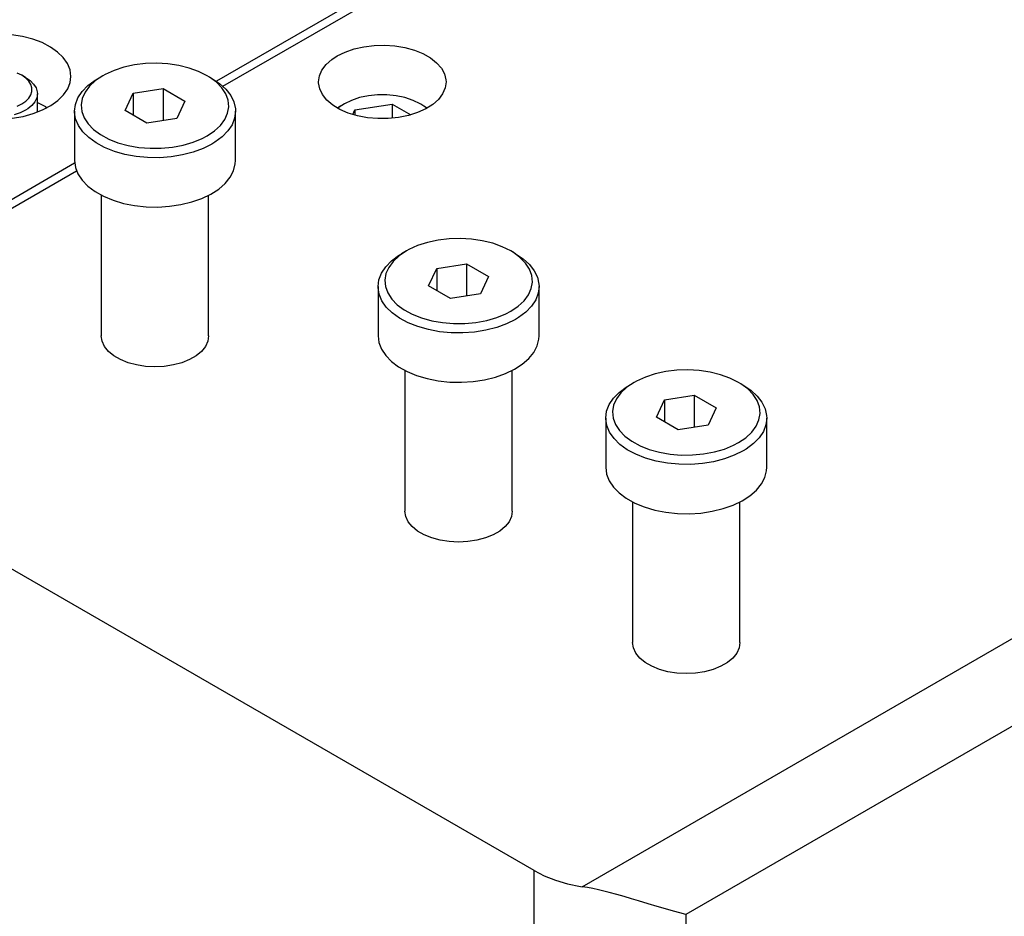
# Model space of a CAD drawing. Header units: inches. Extents: x 3 to 289, y 4 to 291.
# Tile 432 of 634: x 41.14 to 45.72, y 264.79 to 268.96. Entities that reach past the tile are written whole.
import ezdxf

# ---------------------------------------------------------------- set-up
doc = ezdxf.new("R2010")
doc.units = ezdxf.units.IN
doc.header["$LTSCALE"] = 0.5
doc.header["$MEASUREMENT"] = 0
doc.layers.add('DIE', color=7, linetype='Continuous')

msp = doc.modelspace()

# ---------------------------------------------------------------- linework, layer by layer
at = {"layer": 'DIE', "color": 9, "linetype": 'Continuous'}
for p, q in [((44.5018, 270.0881), (42.0548, 268.6753)), ((42.0848, 268.6518), (44.5105, 270.0523)), ((41.1509, 268.8842), (41.1005, 268.8924)), ((41.1987, 268.8717), (41.1509, 268.8842)), ((41.2425, 268.8552), (41.1987, 268.8717)), ((41.2815, 268.8349), (41.2425, 268.8552)), ((41.3147, 268.8116), (41.2815, 268.8349)), ((42.6546, 268.8117), (42.6963, 268.8261)), ((42.6963, 268.8261), (42.7417, 268.8364)), ((42.7417, 268.8364), (42.7893, 268.8423)), ((42.7893, 268.8423), (42.8379, 268.8436)), ((42.8379, 268.8436), (42.8863, 268.8403)), ((42.8863, 268.8403), (42.933, 268.8325)), ((42.933, 268.8325), (42.977, 268.8203)), ((41.3414, 268.7855), (41.3147, 268.8116)), ((41.3609, 268.7574), (41.3414, 268.7855)), ((42.5922, 268.7769), (42.6174, 268.7935)), ((42.6174, 268.7935), (42.6546, 268.8117)), ((42.977, 268.8203), (43.0169, 268.8042)), ((43.0169, 268.8042), (43.0517, 268.7845)), ((43.0517, 268.7845), (43.0804, 268.7619)), ((41.3728, 268.728), (41.3609, 268.7574)), ((42.5463, 268.7276), (42.5658, 268.7533)), ((42.5658, 268.7533), (42.5922, 268.7769)), ((43.0804, 268.7619), (43.1024, 268.7368)), ((43.1024, 268.7368), (43.117, 268.7099)), ((41.3768, 268.6978), (41.3728, 268.728)), ((41.3733, 268.6695), (41.3768, 268.6978)), ((42.5305, 268.6723), (42.5345, 268.7003)), ((42.5345, 268.7003), (42.5463, 268.7276)), ((43.117, 268.7099), (43.1237, 268.6821)), ((41.3619, 268.6399), (41.3733, 268.6695)), ((42.5305, 268.6686), (42.5305, 268.6723)), ((42.5356, 268.6406), (42.5305, 268.6686)), ((43.1202, 268.6443), (43.1083, 268.617)), ((43.1242, 268.6723), (43.1202, 268.6443)), ((43.1237, 268.6821), (43.1242, 268.6723)), ((41.3166, 268.5856), (41.3428, 268.6117)), ((41.3428, 268.6117), (41.3619, 268.6399)), ((42.5485, 268.6135), (42.5356, 268.6406)), ((42.5689, 268.588), (42.5485, 268.6135)), ((43.1083, 268.617), (43.0889, 268.5912)), ((41.2206, 268.5768), (41.258, 268.5577)), ((41.245, 268.5416), (41.2837, 268.562)), ((41.258, 268.5577), (41.2667, 268.5522)), ((41.2837, 268.562), (41.3166, 268.5856)), ((42.5962, 268.5647), (42.5689, 268.588)), ((42.6298, 268.5443), (42.5962, 268.5647)), ((43.0624, 268.5676), (43.0297, 268.5468)), ((43.0889, 268.5912), (43.0624, 268.5676)), ((41.1036, 268.5036), (41.1539, 268.512)), ((41.1539, 268.512), (41.2014, 268.5248)), ((41.2014, 268.5248), (41.245, 268.5416)), ((42.6687, 268.5274), (42.6298, 268.5443)), ((42.7118, 268.5144), (42.6687, 268.5274)), ((42.7581, 268.5056), (42.7118, 268.5144)), ((42.8062, 268.5013), (42.7581, 268.5056)), ((42.9028, 268.5065), (42.8549, 268.5016)), ((42.9488, 268.5159), (42.9028, 268.5065)), ((42.9914, 268.5294), (42.9488, 268.5159)), ((43.0297, 268.5468), (42.9914, 268.5294)), ((42.8549, 268.5016), (42.8062, 268.5013)), ((41.394, 268.2938), (38.5493, 266.6515)), ((39.6454, 267.2434), (41.4027, 268.258)), ((41.5222, 267.4643), (41.5184, 267.4894)), ((41.5335, 267.44), (41.5222, 267.4643)), ((42.0146, 267.4643), (42.0034, 267.44)), ((42.0184, 267.4894), (42.0146, 267.4643)), ((41.5519, 267.4172), (41.5335, 267.44)), ((41.5769, 267.3966), (41.5519, 267.4172)), ((41.985, 267.4172), (41.96, 267.3966)), ((42.0034, 267.44), (41.985, 267.4172)), ((41.6077, 267.3788), (41.5769, 267.3966)), ((41.6434, 267.3644), (41.6077, 267.3788)), ((41.6829, 267.3538), (41.6434, 267.3644)), ((41.8934, 267.3644), (41.8539, 267.3538)), ((41.9291, 267.3788), (41.8934, 267.3644)), ((41.96, 267.3966), (41.9291, 267.3788)), ((41.725, 267.3473), (41.6829, 267.3538)), ((41.7684, 267.3451), (41.725, 267.3473)), ((41.8119, 267.3473), (41.7684, 267.3451)), ((41.8539, 267.3538), (41.8119, 267.3473)), ((43.5344, 264.9981), (39.6454, 267.2434)), ((42.9365, 266.6478), (42.9327, 266.6729)), ((43.4327, 266.6729), (43.4289, 266.6478)), ((42.9477, 266.6235), (42.9365, 266.6478)), ((42.9662, 266.6007), (42.9477, 266.6235)), ((43.4176, 266.6235), (43.3992, 266.6007)), ((43.4289, 266.6478), (43.4176, 266.6235)), ((42.9911, 266.5801), (42.9662, 266.6007)), ((43.022, 266.5623), (42.9911, 266.5801)), ((43.3742, 266.5801), (43.3434, 266.5623)), ((43.3992, 266.6007), (43.3742, 266.5801)), ((43.0577, 266.5479), (43.022, 266.5623)), ((43.0972, 266.5373), (43.0577, 266.5479)), ((43.1392, 266.5308), (43.0972, 266.5373)), ((43.2682, 266.5373), (43.2261, 266.5308)), ((43.3077, 266.5479), (43.2682, 266.5373)), ((43.3434, 266.5623), (43.3077, 266.5479)), ((43.1827, 266.5286), (43.1392, 266.5308)), ((43.2261, 266.5308), (43.1827, 266.5286)), ((43.9971, 266.0355), (43.9933, 266.0605)), ((44.0084, 266.0112), (43.9971, 266.0355)), ((44.4895, 266.0355), (44.4782, 266.0112)), ((44.4933, 266.0605), (44.4895, 266.0355)), ((44.0268, 265.9884), (44.0084, 266.0112)), ((44.0518, 265.9678), (44.0268, 265.9884)), ((44.4598, 265.9884), (44.4348, 265.9678)), ((44.4782, 266.0112), (44.4598, 265.9884)), ((44.0826, 265.95), (44.0518, 265.9678)), ((44.1183, 265.9355), (44.0826, 265.95)), ((44.1578, 265.9249), (44.1183, 265.9355)), ((44.3683, 265.9355), (44.3288, 265.9249)), ((44.404, 265.95), (44.3683, 265.9355)), ((44.4348, 265.9678), (44.404, 265.95)), ((44.1999, 265.9184), (44.1578, 265.9249)), ((44.2433, 265.9162), (44.1999, 265.9184)), ((44.2867, 265.9184), (44.2433, 265.9162)), ((44.3288, 265.9249), (44.2867, 265.9184)), ((43.5344, 264.9981), (43.5819, 264.974)), ((43.5819, 264.974), (43.6342, 264.9535)), ((43.6342, 264.9535), (43.6906, 264.937)), ((43.6906, 264.937), (43.7501, 264.9247)), ((43.7501, 264.9247), (43.7586, 264.9234)), ((43.7835, 264.9191), (43.7586, 264.9234)), ((43.8086, 264.9142), (43.7835, 264.9191)), ((43.8338, 264.9086), (43.8086, 264.9142)), ((43.8588, 264.9027), (43.8338, 264.9086)), ((43.8834, 264.8964), (43.8588, 264.9027)), ((43.9193, 264.8868), (43.8834, 264.8964)), ((43.9544, 264.8769), (43.9193, 264.8868)), ((43.9884, 264.8669), (43.9544, 264.8769)), ((44.0213, 264.8571), (43.9884, 264.8669)), ((44.0655, 264.8438), (44.0213, 264.8571)), ((44.1074, 264.8312), (44.0655, 264.8438)), ((44.1468, 264.8196), (44.1074, 264.8312)), ((44.1837, 264.8091), (44.1468, 264.8196)), ((44.2133, 264.801), (44.1837, 264.8091)), ((44.241, 264.7941), (44.2133, 264.801)), ((44.2415, 264.794), (44.241, 264.7941))]:
    msp.add_line(p, q, dxfattribs=at)
at = {"layer": 'DIE', "color": 136, "linetype": 'Continuous'}
for p, q in [((41.6235, 268.741), (41.5778, 268.7262)), ((41.6725, 268.7516), (41.6235, 268.741)), ((41.7238, 268.7578), (41.6725, 268.7516)), ((41.7762, 268.7595), (41.7238, 268.7578)), ((41.8283, 268.7565), (41.7762, 268.7595)), ((41.8791, 268.749), (41.8283, 268.7565)), ((41.9273, 268.7371), (41.8791, 268.749)), ((41.9717, 268.7211), (41.9273, 268.7371)), ((41.4891, 268.68), (41.5033, 268.6886)), ((41.5254, 268.7014), (41.4913, 268.6784)), ((41.5254, 268.7014), (41.5033, 268.6886)), ((41.5365, 268.7075), (41.5254, 268.7014)), ((41.5778, 268.7262), (41.5365, 268.7075)), ((42.0115, 268.7014), (41.9717, 268.7211)), ((42.0336, 268.6886), (42.0115, 268.7014)), ((42.0222, 268.6949), (42.0115, 268.7014)), ((42.0545, 268.6711), (42.0222, 268.6949)), ((42.0336, 268.6886), (42.0694, 268.6647)), ((41.4289, 268.6274), (41.4557, 268.655)), ((41.4636, 268.6527), (41.443, 268.6249)), ((41.4557, 268.655), (41.4891, 268.68)), ((41.4913, 268.6784), (41.4636, 268.6527)), ((41.6664, 268.62), (41.8058, 268.6415)), ((41.8058, 268.6415), (41.9079, 268.5826)), ((41.8058, 268.6415), (41.8058, 268.4921)), ((42.0801, 268.6447), (42.0545, 268.6711)), ((42.0694, 268.6647), (42.0988, 268.638)), ((42.0985, 268.6164), (42.0801, 268.6447)), ((41.3974, 268.5671), (41.4093, 268.5979)), ((41.4093, 268.5979), (41.4289, 268.6274)), ((41.4299, 268.5956), (41.4248, 268.5655)), ((41.443, 268.6249), (41.4299, 268.5956)), ((41.629, 268.5395), (41.6664, 268.62)), ((41.6664, 268.62), (41.6664, 268.5179)), ((42.1093, 268.5868), (42.0985, 268.6164)), ((42.0988, 268.638), (42.1211, 268.6092)), ((42.1211, 268.6092), (42.1359, 268.5788)), ((41.3934, 268.5355), (41.3974, 268.5671)), ((41.4248, 268.5655), (41.4276, 268.5353)), ((41.9079, 268.5826), (41.8705, 268.5021)), ((42.1069, 268.5265), (42.1121, 268.5566)), ((42.1121, 268.5566), (42.1093, 268.5868)), ((42.1359, 268.5788), (42.1429, 268.5474)), ((41.3934, 268.5355), (41.3934, 268.3059)), ((41.3935, 268.5315), (41.3934, 268.5355)), ((41.3985, 268.5), (41.3935, 268.5315)), ((41.4276, 268.5353), (41.4383, 268.5057)), ((41.4383, 268.5057), (41.4568, 268.4774)), ((41.7311, 268.4806), (41.629, 268.5395)), ((42.0939, 268.4972), (42.1069, 268.5265)), ((42.1394, 268.504), (42.1276, 268.4732)), ((42.1434, 268.5355), (42.1394, 268.504)), ((42.1429, 268.5474), (42.1434, 268.5355)), ((42.1434, 268.3059), (42.1434, 268.5355)), ((41.4114, 268.4693), (41.3985, 268.5)), ((41.4319, 268.44), (41.4114, 268.4693)), ((41.4568, 268.4774), (41.4824, 268.451)), ((41.8705, 268.5021), (41.7311, 268.4806)), ((42.0456, 268.4437), (42.0733, 268.4694)), ((42.0733, 268.4694), (42.0939, 268.4972)), ((42.1276, 268.4732), (42.108, 268.4437)), ((41.4596, 268.4127), (41.4319, 268.44)), ((41.4939, 268.3881), (41.4596, 268.4127)), ((41.4824, 268.451), (41.5147, 268.4272)), ((41.5147, 268.4272), (41.5529, 268.4064)), ((41.9887, 268.4087), (42.0115, 268.4207)), ((42.0115, 268.4207), (42.0456, 268.4437)), ((42.0812, 268.4161), (42.0478, 268.3911)), ((42.108, 268.4437), (42.0812, 268.4161)), ((41.534, 268.3666), (41.4939, 268.3881)), ((41.5791, 268.3487), (41.534, 268.3666)), ((41.5529, 268.4064), (41.5961, 268.3893)), ((41.5961, 268.3893), (41.6433, 268.3762)), ((41.6433, 268.3762), (41.6935, 268.3674)), ((41.6935, 268.3674), (41.7453, 268.363)), ((41.7977, 268.3633), (41.8494, 268.3682)), ((41.8494, 268.3682), (41.8993, 268.3775)), ((41.8993, 268.3775), (41.9461, 268.3911)), ((41.9461, 268.3911), (41.9887, 268.4087)), ((42.0336, 268.3824), (41.9922, 268.3618)), ((42.0478, 268.3911), (42.0336, 268.3824)), ((41.6282, 268.3347), (41.5791, 268.3487)), ((41.6803, 268.3251), (41.6282, 268.3347)), ((41.7343, 268.3199), (41.6803, 268.3251)), ((41.789, 268.3194), (41.7343, 268.3199)), ((41.7453, 268.363), (41.7977, 268.3633)), ((41.8433, 268.3234), (41.789, 268.3194)), ((41.896, 268.3319), (41.8433, 268.3234)), ((41.946, 268.3448), (41.896, 268.3319)), ((41.9922, 268.3618), (41.946, 268.3448)), ((41.3934, 268.3059), (41.3974, 268.2744)), ((41.3974, 268.2744), (41.4093, 268.2435)), ((42.1344, 268.2587), (42.1424, 268.29)), ((42.1424, 268.29), (42.1434, 268.3059)), ((41.4093, 268.2435), (41.4289, 268.214)), ((42.0954, 268.1998), (42.1186, 268.2284)), ((42.1186, 268.2284), (42.1344, 268.2587)), ((41.4289, 268.214), (41.4557, 268.1865)), ((41.4557, 268.1865), (41.4891, 268.1614)), ((42.0651, 268.1735), (42.0954, 268.1998)), ((41.4891, 268.1614), (41.5285, 268.1395)), ((41.5184, 268.1445), (41.5184, 267.4894)), ((41.5285, 268.1395), (41.573, 268.1211)), ((41.9865, 268.1298), (42.0286, 268.15)), ((42.0184, 267.4894), (42.0184, 268.1445)), ((42.0286, 268.15), (42.0651, 268.1735)), ((41.573, 268.1211), (41.6217, 268.1067)), ((41.6217, 268.1067), (41.6735, 268.0964)), ((41.6735, 268.0964), (41.7273, 268.0907)), ((41.7273, 268.0907), (41.782, 268.0895)), ((41.782, 268.0895), (41.8364, 268.093)), ((41.8364, 268.093), (41.8894, 268.101)), ((41.8894, 268.101), (41.9398, 268.1133)), ((41.9398, 268.1133), (41.9865, 268.1298)), ((42.992, 267.9097), (42.9507, 267.8911)), ((43.0377, 267.9245), (42.992, 267.9097)), ((43.0868, 267.9351), (43.0377, 267.9245)), ((43.1381, 267.9413), (43.0868, 267.9351)), ((43.1904, 267.943), (43.1381, 267.9413)), ((43.2425, 267.94), (43.1904, 267.943)), ((43.2933, 267.9325), (43.2425, 267.94)), ((43.3415, 267.9206), (43.2933, 267.9325)), ((43.386, 267.9046), (43.3415, 267.9206)), ((42.8699, 267.8385), (42.9033, 267.8635)), ((42.9055, 267.8619), (42.8778, 267.8362)), ((42.9033, 267.8635), (42.9175, 267.8721)), ((42.9396, 267.8849), (42.9055, 267.8619)), ((42.9396, 267.8849), (42.9175, 267.8721)), ((42.9507, 267.8911), (42.9396, 267.8849)), ((43.4257, 267.8849), (43.386, 267.9046)), ((43.4478, 267.8721), (43.4257, 267.8849)), ((43.4364, 267.8785), (43.4257, 267.8849)), ((43.4687, 267.8546), (43.4364, 267.8785)), ((43.4478, 267.8721), (43.4836, 267.8482)), ((42.8431, 267.8109), (42.8699, 267.8385)), ((42.8778, 267.8362), (42.8572, 267.8084)), ((43.0806, 267.8035), (43.22, 267.8251)), ((43.22, 267.8251), (43.3221, 267.7661)), ((43.22, 267.8251), (43.22, 267.6756)), ((43.4943, 267.8283), (43.4687, 267.8546)), ((43.4836, 267.8482), (43.513, 267.8216)), ((43.5128, 267.7999), (43.4943, 267.8283)), ((43.513, 267.8216), (43.5353, 267.7927)), ((42.8117, 267.7506), (42.8236, 267.7814)), ((42.8236, 267.7814), (42.8431, 267.8109)), ((42.8442, 267.7791), (42.839, 267.749)), ((42.8572, 267.8084), (42.8442, 267.7791)), ((43.0432, 267.723), (43.0806, 267.8035)), ((43.0806, 267.8035), (43.0806, 267.7014)), ((43.5235, 267.7703), (43.5128, 267.7999)), ((43.5263, 267.7401), (43.5235, 267.7703)), ((43.5353, 267.7927), (43.5501, 267.7623)), ((42.8077, 267.719), (42.8117, 267.7506)), ((42.839, 267.749), (42.8418, 267.7188)), ((43.3221, 267.7661), (43.2847, 267.6856)), ((43.5212, 267.71), (43.5263, 267.7401)), ((43.5501, 267.7623), (43.5571, 267.7309)), ((43.5571, 267.7309), (43.5577, 267.719)), ((42.8077, 267.719), (42.8077, 267.4894)), ((42.8077, 267.715), (42.8077, 267.719)), ((42.8127, 267.6835), (42.8077, 267.715)), ((42.8256, 267.6528), (42.8127, 267.6835)), ((42.8418, 267.7188), (42.8526, 267.6892)), ((42.8526, 267.6892), (42.871, 267.6609)), ((43.1453, 267.6641), (43.0432, 267.723)), ((43.2847, 267.6856), (43.1453, 267.6641)), ((43.4875, 267.6529), (43.5081, 267.6807)), ((43.5081, 267.6807), (43.5212, 267.71)), ((43.5537, 267.6875), (43.5418, 267.6567)), ((43.5577, 267.719), (43.5537, 267.6875)), ((43.5577, 267.4894), (43.5577, 267.719)), ((42.8461, 267.6235), (42.8256, 267.6528)), ((42.871, 267.6609), (42.8966, 267.6345)), ((42.8966, 267.6345), (42.9289, 267.6107)), ((43.4598, 267.6272), (43.4875, 267.6529)), ((43.5418, 267.6567), (43.5222, 267.6272)), ((42.8738, 267.5962), (42.8461, 267.6235)), ((42.9081, 267.5716), (42.8738, 267.5962)), ((42.9289, 267.6107), (42.9671, 267.59)), ((42.9671, 267.59), (43.0103, 267.5728)), ((43.3603, 267.5747), (43.403, 267.5922)), ((43.403, 267.5922), (43.4257, 267.6042)), ((43.4257, 267.6042), (43.4598, 267.6272)), ((43.4954, 267.5996), (43.462, 267.5746)), ((43.5222, 267.6272), (43.4954, 267.5996)), ((42.9482, 267.5501), (42.9081, 267.5716)), ((42.9933, 267.5322), (42.9482, 267.5501)), ((43.0103, 267.5728), (43.0576, 267.5597)), ((43.0576, 267.5597), (43.1077, 267.5509)), ((43.1077, 267.5509), (43.1595, 267.5466)), ((43.1595, 267.5466), (43.2119, 267.5468)), ((43.2119, 267.5468), (43.2637, 267.5517)), ((43.2637, 267.5517), (43.3135, 267.561)), ((43.3135, 267.561), (43.3603, 267.5747)), ((43.4064, 267.5453), (43.3602, 267.5283)), ((43.4478, 267.566), (43.4064, 267.5453)), ((43.462, 267.5746), (43.4478, 267.566)), ((43.0424, 267.5183), (42.9933, 267.5322)), ((43.0945, 267.5086), (43.0424, 267.5183)), ((43.1485, 267.5034), (43.0945, 267.5086)), ((43.2032, 267.5029), (43.1485, 267.5034)), ((43.2575, 267.5069), (43.2032, 267.5029)), ((43.3102, 267.5155), (43.2575, 267.5069)), ((43.3602, 267.5283), (43.3102, 267.5155)), ((42.8077, 267.4894), (42.8117, 267.4579)), ((42.8117, 267.4579), (42.8236, 267.427)), ((43.5486, 267.4422), (43.5566, 267.4735)), ((43.5566, 267.4735), (43.5577, 267.4894)), ((42.8236, 267.427), (42.8431, 267.3975)), ((43.5096, 267.3833), (43.5328, 267.412)), ((43.5328, 267.412), (43.5486, 267.4422)), ((42.8431, 267.3975), (42.8699, 267.37)), ((42.8699, 267.37), (42.9033, 267.345)), ((43.4428, 267.3335), (43.4794, 267.357)), ((43.4794, 267.357), (43.5096, 267.3833)), ((42.9033, 267.345), (42.9427, 267.323)), ((42.9327, 267.328), (42.9327, 266.6729)), ((42.9427, 267.323), (42.9872, 267.3046)), ((43.354, 267.2968), (43.4007, 267.3133)), ((43.4007, 267.3133), (43.4428, 267.3335)), ((43.4327, 266.6729), (43.4327, 267.328)), ((44.0984, 267.3122), (44.0527, 267.2973)), ((44.1474, 267.3228), (44.0984, 267.3122)), ((44.1987, 267.329), (44.1474, 267.3228)), ((44.251, 267.3306), (44.1987, 267.329)), ((44.3032, 267.3276), (44.251, 267.3306)), ((44.3539, 267.3201), (44.3032, 267.3276)), ((44.4021, 267.3082), (44.3539, 267.3201)), ((42.9872, 267.3046), (43.0359, 267.2902)), ((43.0359, 267.2902), (43.0877, 267.28)), ((43.0877, 267.28), (43.1415, 267.2742)), ((43.1415, 267.2742), (43.1962, 267.273)), ((43.1962, 267.273), (43.2506, 267.2765)), ((43.2506, 267.2765), (43.3036, 267.2845)), ((43.3036, 267.2845), (43.354, 267.2968)), ((44.0002, 267.2725), (43.9661, 267.2496)), ((44.0002, 267.2725), (43.9781, 267.2598)), ((44.0114, 267.2787), (44.0002, 267.2725)), ((44.0527, 267.2973), (44.0114, 267.2787)), ((44.4466, 267.2922), (44.4021, 267.3082)), ((44.4864, 267.2725), (44.4466, 267.2922)), ((44.5085, 267.2598), (44.4864, 267.2725)), ((44.497, 267.2661), (44.4864, 267.2725)), ((44.5294, 267.2423), (44.497, 267.2661)), ((43.9038, 267.1986), (43.9305, 267.2261)), ((43.9384, 267.2239), (43.9179, 267.1961)), ((43.9305, 267.2261), (43.964, 267.2511)), ((43.9661, 267.2496), (43.9384, 267.2239)), ((43.964, 267.2511), (43.9781, 267.2598)), ((44.5085, 267.2598), (44.5443, 267.2359)), ((44.555, 267.2159), (44.5294, 267.2423)), ((44.5443, 267.2359), (44.5736, 267.2092)), ((43.8842, 267.169), (43.9038, 267.1986)), ((43.9179, 267.1961), (43.9048, 267.1668)), ((44.1039, 267.1106), (44.1413, 267.1911)), ((44.1413, 267.1911), (44.2807, 267.2127)), ((44.1413, 267.1911), (44.1413, 267.0891)), ((44.2807, 267.2127), (44.3827, 267.1538)), ((44.2807, 267.2127), (44.2807, 267.0633)), ((44.5734, 267.1876), (44.555, 267.2159)), ((44.5842, 267.158), (44.5734, 267.1876)), ((44.5736, 267.2092), (44.596, 267.1803)), ((44.596, 267.1803), (44.6108, 267.1499)), ((43.8683, 267.1067), (43.8723, 267.1382)), ((43.8723, 267.1382), (43.8842, 267.169)), ((43.9048, 267.1668), (43.8997, 267.1366)), ((43.8997, 267.1366), (43.9025, 267.1064)), ((44.3827, 267.1538), (44.3454, 267.0733)), ((44.5818, 267.0976), (44.587, 267.1277)), ((44.587, 267.1277), (44.5842, 267.158)), ((44.6108, 267.1499), (44.6178, 267.1186)), ((43.8683, 267.1067), (43.8683, 266.877)), ((43.8684, 267.1026), (43.8683, 267.1067)), ((43.8734, 267.0712), (43.8684, 267.1026)), ((43.9025, 267.1064), (43.9132, 267.0768)), ((44.206, 267.0517), (44.1039, 267.1106)), ((44.5688, 267.0683), (44.5818, 267.0976)), ((44.6183, 267.1067), (44.6143, 267.0752)), ((44.6178, 267.1186), (44.6183, 267.1067)), ((44.6183, 266.877), (44.6183, 267.1067)), ((43.8863, 267.0404), (43.8734, 267.0712)), ((43.9068, 267.0111), (43.8863, 267.0404)), ((43.9132, 267.0768), (43.9316, 267.0485)), ((43.9316, 267.0485), (43.9573, 267.0221)), ((44.3454, 267.0733), (44.206, 267.0517)), ((44.5205, 267.0148), (44.5482, 267.0405)), ((44.5482, 267.0405), (44.5688, 267.0683)), ((44.6024, 267.0443), (44.5829, 267.0148)), ((44.6143, 267.0752), (44.6024, 267.0443)), ((43.9345, 266.9839), (43.9068, 267.0111)), ((43.9573, 267.0221), (43.9896, 266.9983)), ((43.9896, 266.9983), (44.0278, 266.9776)), ((44.4636, 266.9798), (44.4864, 266.9919)), ((44.4864, 266.9919), (44.5205, 267.0148)), ((44.5829, 267.0148), (44.5561, 266.9872)), ((43.9687, 266.9592), (43.9345, 266.9839)), ((44.0088, 266.9377), (43.9687, 266.9592)), ((44.0278, 266.9776), (44.071, 266.9605)), ((44.071, 266.9605), (44.1182, 266.9473)), ((44.1182, 266.9473), (44.1683, 266.9385)), ((44.3243, 266.9393), (44.3742, 266.9487)), ((44.3742, 266.9487), (44.4209, 266.9623)), ((44.4209, 266.9623), (44.4636, 266.9798)), ((44.5085, 266.9536), (44.4671, 266.9329)), ((44.5226, 266.9622), (44.5085, 266.9536)), ((44.5561, 266.9872), (44.5226, 266.9622)), ((44.0539, 266.9198), (44.0088, 266.9377)), ((44.1031, 266.9059), (44.0539, 266.9198)), ((44.1552, 266.8962), (44.1031, 266.9059)), ((44.1683, 266.9385), (44.2202, 266.9342)), ((44.2202, 266.9342), (44.2726, 266.9345)), ((44.2726, 266.9345), (44.3243, 266.9393)), ((44.3709, 266.9031), (44.3182, 266.8945)), ((44.4209, 266.916), (44.3709, 266.9031)), ((44.4671, 266.9329), (44.4209, 266.916)), ((43.8683, 266.877), (43.8723, 266.8455)), ((44.2092, 266.8911), (44.1552, 266.8962)), ((44.2639, 266.8905), (44.2092, 266.8911)), ((44.3182, 266.8945), (44.2639, 266.8905)), ((44.6093, 266.8298), (44.6173, 266.8611)), ((44.6173, 266.8611), (44.6183, 266.877)), ((43.8723, 266.8455), (43.8842, 266.8147)), ((43.8842, 266.8147), (43.9038, 266.7852)), ((44.5935, 266.7996), (44.6093, 266.8298)), ((43.9038, 266.7852), (43.9305, 266.7576)), ((44.54, 266.7446), (44.5702, 266.771)), ((44.5702, 266.771), (44.5935, 266.7996)), ((43.9305, 266.7576), (43.964, 266.7326)), ((43.964, 266.7326), (44.0034, 266.7106)), ((43.9933, 266.7157), (43.9933, 266.0605)), ((44.4614, 266.7009), (44.5035, 266.7211)), ((44.4933, 266.0605), (44.4933, 266.7157)), ((44.5035, 266.7211), (44.54, 266.7446)), ((44.0034, 266.7106), (44.0479, 266.6923)), ((44.0479, 266.6923), (44.0966, 266.6778)), ((44.0966, 266.6778), (44.1484, 266.6676)), ((44.3113, 266.6641), (44.3643, 266.6721)), ((44.3643, 266.6721), (44.4146, 266.6845)), ((44.4146, 266.6845), (44.4614, 266.7009)), ((44.1484, 266.6676), (44.2022, 266.6618)), ((44.2022, 266.6618), (44.2569, 266.6607)), ((44.2569, 266.6607), (44.3113, 266.6641))]:
    msp.add_line(p, q, dxfattribs=at)
at = {"layer": 'DIE', "color": 132, "linetype": 'Continuous'}
for p, q in [((41.1483, 268.7031), (41.1265, 268.7136)), ((41.1656, 268.6931), (41.1483, 268.7031)), ((41.1666, 268.6905), (41.1483, 268.7031)), ((41.1656, 268.6931), (41.1866, 268.6786)), ((41.1808, 268.6763), (41.1666, 268.6905)), ((41.1905, 268.6609), (41.1808, 268.6763)), ((41.1866, 268.6786), (41.203, 268.6623)), ((41.1954, 268.6448), (41.1905, 268.6609)), ((41.1954, 268.6284), (41.1954, 268.6448)), ((41.203, 268.6623), (41.2142, 268.6446)), ((41.2142, 268.6446), (41.2198, 268.626)), ((41.1666, 268.5826), (41.1808, 268.5968)), ((41.1808, 268.5968), (41.1905, 268.6122)), ((41.1905, 268.6122), (41.1954, 268.6284)), ((41.2177, 268.5978), (41.2092, 268.5795)), ((41.2206, 268.6166), (41.2177, 268.5978)), ((41.2198, 268.626), (41.2206, 268.6166)), ((41.2206, 268.5315), (41.2206, 268.6166)), ((42.7217, 268.599), (42.6839, 268.5864)), ((42.7626, 268.6076), (42.7217, 268.599)), ((42.8056, 268.6119), (42.7626, 268.6076)), ((42.8491, 268.6119), (42.8056, 268.6119)), ((42.892, 268.6076), (42.8491, 268.6119)), ((42.933, 268.599), (42.892, 268.6076)), ((42.9707, 268.5864), (42.933, 268.599)), ((41.1265, 268.5595), (41.1483, 268.57)), ((41.1483, 268.57), (41.1666, 268.5826)), ((41.1954, 268.5624), (41.1767, 268.547)), ((41.2092, 268.5795), (41.1954, 268.5624)), ((42.6177, 268.5509), (42.6285, 268.5575)), ((42.6225, 268.5509), (42.6206, 268.5493)), ((42.6506, 268.5702), (42.6225, 268.5509)), ((42.6506, 268.5702), (42.6285, 268.5575)), ((42.6839, 268.5864), (42.6506, 268.5702)), ((42.6506, 268.5702), (42.6506, 268.5702)), ((42.6998, 268.5418), (42.874, 268.5688)), ((42.874, 268.5688), (42.9602, 268.519)), ((42.874, 268.5688), (42.874, 268.503)), ((43.0041, 268.5702), (42.9707, 268.5864)), ((43.0262, 268.5575), (43.0041, 268.5702)), ((43.0066, 268.5688), (43.0041, 268.5702)), ((43.0341, 268.5493), (43.0066, 268.5688)), ((43.0262, 268.5575), (43.0369, 268.5509)), ((41.1406, 268.5279), (41.1123, 268.5184)), ((41.1656, 268.54), (41.1406, 268.5279)), ((41.1767, 268.547), (41.1656, 268.54)), ((42.6898, 268.5204), (42.6998, 268.5418)), ((42.6998, 268.5418), (42.6998, 268.5175))]:
    msp.add_line(p, q, dxfattribs=at)
at = {"layer": 'DIE', "color": 4, "linetype": 'Continuous'}
for p, q in [((43.7586, 264.9234), (49.3207, 268.1346)), ((49.1913, 267.6517), (44.2415, 264.794)), ((43.5344, 263.161), (43.5344, 264.9981)), ((44.2415, 264.794), (44.2415, 263.161))]:
    msp.add_line(p, q, dxfattribs=at)

doc.saveas('drawing.dxf')
